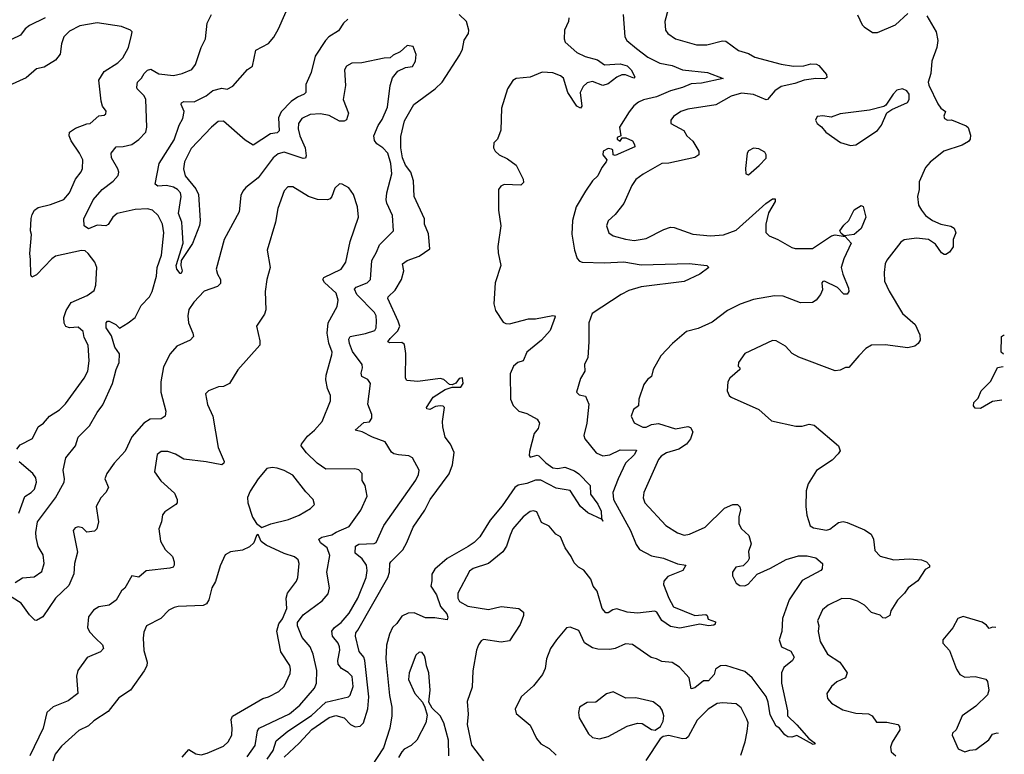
# Model space of a CAD drawing. Extents: x 1690054 to 1842981, y 782881 to 914114.
# Tile 505 of 656: x 1834078 to 1839762, y 789774 to 794015. Entities that reach past the tile are written whole.
import ezdxf

# ---------------------------------------------------------------- set-up
doc = ezdxf.new("R2010")
doc.units = 0

msp = doc.modelspace()

# ---------------------------------------------------------------- linework, layer by layer
at = {"layer": '0CON10XD'}
for points in [[(1835971.7, 794018.3), (1835946.4, 793995), (1835918.8, 793951.2), (1835863.3, 793916.7), (1835842.5, 793895), (1835784.6, 793805), (1835760.1, 793709.9), (1835729.5, 793640.5), (1835728.9, 793595), (1835720.8, 793585), (1835682, 793568), (1835645, 793542.8), (1835587.9, 793482.1), (1835572.7, 793447.3), (1835576.8, 793373.2), (1835565, 793362.1), (1835525, 793356.8), (1835425, 793290.8), (1835380, 793320), (1835255, 793429.1), (1835223.1, 793426.9), (1835184.4, 793395), (1835068.3, 793271.7), (1835028.7, 793195), (1835023, 793153), (1835032.7, 793112.7), (1835095, 793038.6), (1835111.1, 793005), (1835119.4, 792855), (1835115, 792827.5), (1835075, 792722.5), (1835010, 792625), (1835008.1, 792595), (1835015.5, 792565), (1835009.5, 792550.5), (1835005, 792548.8), (1834985, 792574.2), (1834982, 792595), (1835022.2, 792725), (1835015.7, 792814.3), (1835014.6, 792845), (1834994, 792895), (1835010, 792995), (1835005.7, 793015), (1834988.1, 793035), (1834965, 793048.5), (1834925, 793057.5), (1834875, 793054.4), (1834860, 793065), (1834883.1, 793185), (1834968.8, 793321.2), (1834998.9, 793405), (1835020.3, 793445), (1835027.3, 793485), (1835010.8, 793525), (1835012, 793535), (1835025, 793542.9), (1835085, 793540.8), (1835153.5, 793575), (1835193.3, 793606.7), (1835245, 793619.6), (1835275, 793614.6), (1835308.5, 793631.5), (1835393.6, 793726.4), (1835422.8, 793747.2), (1835440.9, 793839.1), (1835515, 793876.7), (1835545, 793913.3), (1835572.3, 793962.3), (1835652.9, 794147.1)], [(1837821.9, 794075), (1837801.9, 794005), (1837805.8, 793955), (1837820, 793935), (1837865, 793904.4), (1837985, 793870.6), (1838045, 793870.5), (1838135, 793893.5), (1838155, 793890.9), (1838227.8, 793837.8), (1838285, 793820.4), (1838322.3, 793797.7), (1838475, 793757.5), (1838545, 793747.3), (1838605, 793748.9), (1838645, 793760.8), (1838678.3, 793758.3), (1838691.2, 793751.2), (1838735, 793697.5), (1838738, 793682), (1838725, 793672.9), (1838675, 793675.4), (1838606.7, 793665), (1838553.8, 793646.2), (1838475, 793629.2), (1838436.7, 793605), (1838395.4, 793554.6), (1838387.5, 793552.5), (1838313.7, 793583.7), (1838245, 793590.7), (1838185.9, 793574.1), (1838096.2, 793523.8), (1837935, 793498.5), (1837895, 793484.3), (1837852, 793455), (1837836.7, 793435), (1837836.7, 793415), (1837912, 793375), (1837929.2, 793345), (1837963.8, 793313.8), (1837999.4, 793255), (1837999.2, 793235), (1837975, 793219.5), (1837825, 793186.7), (1837785, 793184.4), (1837676.9, 793123.1), (1837635, 793091.4), (1837611.7, 793058.3), (1837566, 792954), (1837515, 792890.8), (1837475, 792853.3), (1837465.8, 792825), (1837480, 792785), (1837505, 792767.1), (1837575, 792746.9), (1837625, 792740.5), (1837695, 792751.4), (1837796.4, 792803.6), (1837835, 792816.5), (1837855.4, 792815.4), (1837965, 792777.5), (1838066.4, 792766.4), (1838142.1, 792772.1), (1838215, 792799.6), (1838327.6, 792902.4)], [(1834225, 794025.8), (1834135, 793981.2), (1834108.8, 793961.2), (1834083.3, 793925), (1833978.8, 793875)], [(1834052.5, 790765), (1834095, 790793.3), (1834161.7, 790798.3), (1834205, 790830), (1834219.2, 790875), (1834212.5, 790925), (1834185, 790973.3), (1834172.3, 791025), (1834170.3, 791055), (1834180, 791115), (1834284.7, 791255), (1834333.8, 791345), (1834336.9, 791365), (1834329.1, 791415), (1834344, 791486), (1834399.4, 791555), (1834415.7, 791605), (1834480.5, 791669.5), (1834525, 791746.9), (1834558.6, 791791.4), (1834613.1, 791915), (1834634.3, 791995), (1834651.6, 792035), (1834654.6, 792085), (1834627.9, 792125), (1834608.8, 792188.8), (1834577.9, 792235), (1834577.7, 792265), (1834585, 792273.6), (1834595, 792274), (1834632.9, 792255), (1834655, 792234.5), (1834704.2, 792264.2), (1834744.7, 792295.3), (1834779.1, 792365), (1834826.9, 792415), (1834842.1, 792445), (1834867.5, 792535), (1834871.1, 792585), (1834897.3, 792655), (1834909.2, 792785), (1834901.5, 792835), (1834878.1, 792885), (1834845, 792914.4), (1834815, 792922.1), (1834745, 792918.8), (1834641.2, 792895), (1834615, 792875.6), (1834587.8, 792832.2), (1834575, 792823.8), (1834525, 792829.1), (1834475, 792807.1), (1834450.5, 792825), (1834447.3, 792865), (1834501.2, 792975), (1834554.5, 793035), (1834617.2, 793082.8), (1834646.9, 793115), (1834650.5, 793135), (1834645, 793153.8), (1834607, 793217), (1834605.7, 793245), (1834635, 793280), (1834675, 793282.5), (1834726.2, 793295), (1834765, 793322.5), (1834805.6, 793365), (1834812.2, 793395), (1834805.6, 793555), (1834795.6, 793575), (1834756, 793615), (1834753.8, 793625), (1834758.8, 793655), (1834781.9, 793678.1), (1834795.7, 793705), (1834815, 793722.5), (1834835, 793729.2), (1834881.4, 793701.4), (1834965, 793693.6), (1835015, 793703.5), (1835072.4, 793727.6), (1835093.6, 793756.4), (1835125.6, 793855), (1835151.1, 793905), (1835160, 793995), (1835184.4, 794045)], [(1835605, 789757.7), (1835691.9, 789838.1), (1835765, 789916.5), (1835865, 789986), (1835902.2, 789997.8), (1835951.8, 789985), (1835987.8, 789945), (1836015, 789931.8), (1836044, 789936), (1836063.7, 789956.3), (1836087.2, 790037.2), (1836093.4, 790105), (1836071, 790315), (1836064.8, 790334.8), (1836037.4, 790367.4), (1836016.7, 790455), (1836018.2, 790475), (1836029.7, 790490.3), (1836203.1, 790795), (1836212.9, 790825), (1836214.4, 790875), (1836220, 790885), (1836290.5, 790955), (1836313.9, 790996.1), (1836348.9, 791085), (1836417.1, 791182.9), (1836448.2, 791245), (1836557, 791393), (1836577.5, 791445), (1836586.1, 791516.1), (1836565, 791564.4), (1836535.2, 791605), (1836520.4, 791665), (1836519, 791695), (1836530, 791775), (1836522.7, 791782.7), (1836504.6, 791785.4), (1836479.1, 791780.9), (1836445, 791764.4), (1836427.5, 791767.5), (1836426.7, 791775), (1836465, 791835.7), (1836535, 791880.6), (1836575, 791892.5), (1836625, 791893.3), (1836638.2, 791915), (1836635, 791947.5), (1836615, 791943.8), (1836595, 791916.7), (1836575, 791906.7), (1836559.3, 791909.3), (1836527, 791937), (1836505, 791942.9), (1836377, 791927), (1836312.7, 791932.7), (1836304.6, 791944.6), (1836308, 792088), (1836298.8, 792138.8), (1836285, 792151.5), (1836215, 792149.4), (1836204.2, 792154.2), (1836216.9, 792175), (1836261.7, 792218.3), (1836271.6, 792245), (1836263.7, 792275), (1836202.9, 792405), (1836204.4, 792415), (1836245, 792452.8), (1836283, 792515), (1836294.7, 792564.7), (1836287.1, 792605), (1836315.8, 792624.2), (1836385, 792649.6), (1836445, 792691.1), (1836438.3, 792778.3), (1836415.6, 792835), (1836414.4, 792865), (1836354.6, 792995), (1836350.6, 793085), (1836335.3, 793135), (1836304.9, 793174.9), (1836287.2, 793217.2), (1836278.5, 793275), (1836278.6, 793341.4), (1836299.8, 793430.2), (1836353.9, 793525), (1836476.4, 793615), (1836516.2, 793653.8), (1836618.3, 793811.7), (1836633.5, 793845), (1836643.8, 793896.2), (1836669.4, 793935), (1836671.4, 793955), (1836658, 794005), (1836615, 794044.3)], [(1837248.2, 794025), (1837246.2, 794003.8), (1837223.5, 793955), (1837221.1, 793905), (1837227.1, 793885), (1837295, 793824.5), (1837342.4, 793802.4), (1837413.2, 793783.2), (1837455, 793754.6), (1837545, 793759.6), (1837585, 793747.8), (1837608.3, 793725), (1837630, 793685), (1837623.6, 793676.4), (1837576, 793696), (1837555, 793696.9), (1837525, 793682.9), (1837474.9, 793645.1), (1837445, 793634.5), (1837385, 793657.2), (1837355, 793650.9), (1837330.4, 793629.6), (1837314.6, 793595), (1837322.5, 793515), (1837315, 793504), (1837295, 793515.6), (1837242.5, 793595), (1837217.8, 793677.8), (1837200.8, 793690.8), (1837155, 793707.8), (1837095, 793711), (1837025, 793682.1), (1836944.7, 793675.3), (1836925, 793662.9), (1836893.8, 793615), (1836859.6, 793505), (1836855, 793377.5), (1836835.7, 793324.3), (1836816.1, 793303.9), (1836813.8, 793275), (1836823.8, 793255), (1836846.2, 793235), (1836895, 793212.2), (1836945, 793174.4), (1836984.2, 793095), (1836986, 793075), (1836970.7, 793059.3), (1836875, 793063.9), (1836855, 793054.4), (1836842.1, 793035), (1836842.5, 792915), (1836854.7, 792825), (1836838.2, 792705), (1836839.3, 792669.3), (1836855.6, 792595), (1836823.5, 792495), (1836815.7, 792375), (1836825.8, 792335.8), (1836868.8, 792268.8), (1836885, 792260), (1836905, 792259.2), (1837015, 792287.1), (1837055, 792288.5), (1837155, 792307.5), (1837166.1, 792306.1), (1837168.8, 792298.8), (1837139.8, 792220.2), (1837089.6, 792165), (1837005.4, 792095), (1836985, 792045.8), (1836954, 792035), (1836929.2, 792015), (1836909.1, 791970.9), (1836910.9, 791825), (1836926.9, 791786.9), (1836958.8, 791755), (1837005, 791741.9), (1837065, 791708.8), (1837078.8, 791685), (1837070.8, 791655), (1837047.3, 791625), (1837021.2, 791521.2), (1837019.1, 791499.1), (1837025, 791489.2), (1837065, 791500), (1837075, 791496.2), (1837115, 791456.1), (1837155, 791427.5), (1837185, 791423.2), (1837225, 791432.1), (1837280.9, 791410.9), (1837305, 791393.3), (1837372.2, 791325), (1837373.8, 791275), (1837415, 791217.5), (1837435, 791176.9), (1837437.5, 791137.5), (1837440.6, 791130.3), (1837445, 791120), (1837440.6, 791130.3), (1837357.7, 791167.7), (1837316.2, 791205), (1837255, 791296.5), (1837175, 791310), (1837086.5, 791356.5), (1837055, 791356.2), (1837005, 791336.3), (1836955, 791327.2), (1836936.8, 791313.2), (1836862.4, 791207.6), (1836794.5, 791125.5), (1836735, 791030), (1836702.6, 790997.4), (1836666.5, 790973.5)], [(1837561.4, 794045), (1837572.2, 793915), (1837583.1, 793895), (1837638.5, 793848.5), (1837705, 793797.9), (1837774, 793764), (1837845, 793750.3), (1837905.3, 793725.3), (1838049.4, 793709.4), (1838140, 793675), (1838015, 793649.3), (1837955, 793644.7), (1837905, 793623.5), (1837835, 793604.7), (1837755, 793569.2), (1837678.5, 793551.5), (1837651.2, 793538.8), (1837623.1, 793516.9), (1837596.4, 793483.6), (1837541.2, 793395), (1837547.5, 793345), (1837527.5, 793335), (1837526.7, 793325), (1837545, 793313.8), (1837557, 793333), (1837578, 793332), (1837615, 793315.6), (1837627.8, 793295), (1837629.1, 793280.9), (1837515, 793230.6), (1837504.4, 793234.4), (1837502.7, 793262.7), (1837495, 793268.1), (1837475, 793270.5), (1837445.6, 793255), (1837444.6, 793235), (1837468, 793205), (1837464.2, 793195), (1837438, 793162), (1837415, 793113.3), (1837385.7, 793084.3), (1837344.6, 793025.4), (1837291.5, 792935), (1837268.5, 792855), (1837265.7, 792775.7), (1837281.5, 792685), (1837296.4, 792636.4), (1837310.3, 792620.3), (1837325.6, 792615.6), (1837455, 792611.3), (1837565, 792616.5), (1837665, 792599.6), (1837943.3, 792606.7), (1838045.6, 792595.6), (1838056.4, 792583.6), (1838004.2, 792545), (1837915, 792503.3), (1837665, 792471.8), (1837595, 792450.9), (1837551.3, 792428.7), (1837382, 792318), (1837362.9, 792265), (1837364.4, 792155), (1837357.8, 792065), (1837339.2, 792025), (1837340.8, 791985), (1837315.7, 791944.3), (1837293.3, 791865), (1837308.3, 791848.3), (1837345, 791841.2), (1837364.2, 791795), (1837353.1, 791685), (1837334.3, 791615), (1837341.4, 791595), (1837406, 791515), (1837445, 791496.5), (1837485, 791503.1)], [(1839315, 794036.2), (1839369.2, 793945), (1839378.6, 793895), (1839371.9, 793855), (1839344.2, 793775), (1839337.5, 793705), (1839322, 793655), (1839325.9, 793635.9), (1839379.3, 793529.3), (1839396.7, 793505), (1839422.5, 793485), (1839412.7, 793457.3), (1839416.4, 793445), (1839435, 793434.6), (1839457.5, 793437.5), (1839542.1, 793402.1), (1839552.9, 793392.9), (1839567.6, 793347.6), (1839565.4, 793324.6), (1839555, 793310.8), (1839519.4, 793290.6), (1839414, 793255), (1839335, 793192.9), (1839308.3, 793161.7), (1839271.4, 793078.6), (1839270.5, 793035), (1839260.6, 792995), (1839266.9, 792945), (1839284.7, 792914.7), (1839306.9, 792885), (1839347.5, 792855), (1839395, 792834.1), (1839452.9, 792822.9), (1839472, 792812), (1839481.9, 792785), (1839468, 792745), (1839466.6, 792703.4), (1839445, 792672.5), (1839425, 792658.6), (1839415, 792658.6), (1839398.9, 792668.9), (1839365, 792718.9), (1839324, 792745), (1839255, 792753.3), (1839185, 792744), (1839165, 792730), (1839085, 792625.8), (1839073.6, 792605), (1839067.8, 792555), (1839070, 792505), (1839097.2, 792447.2), (1839175, 792318.6), (1839246.9, 792255), (1839275.6, 792195), (1839277.5, 792165), (1839264.5, 792145.5), (1839245, 792130.8), (1839205, 792120), (1839075, 792136.9), (1838995, 792135.8), (1838962.6, 792117.4), (1838922, 792075), (1838865, 792007.5), (1838845, 792006.7), (1838815, 791992), (1838785, 791986.7), (1838576.4, 792066.4), (1838538.3, 792088.3), (1838499.4, 792129.4), (1838445, 792161.4), (1838425, 792163.1), (1838265, 792088), (1838228, 792035), (1838226.7, 792015), (1838236, 792005), (1838235.7, 791995), (1838177.5, 791945), (1838166, 791925), (1838161.7, 791871.7), (1838173.3, 791845), (1838185.9, 791835.9), (1838344.4, 791764.4), (1838418.3, 791698.3), (1838558.3, 791668.3), (1838595, 791668.8), (1838635, 791678.8), (1838665, 791673.3), (1838804.3, 791554.3), (1838813.8, 791525), (1838802.4, 791507.6), (1838768.2, 791471.8), (1838677.4, 791412.6), (1838630, 791335), (1838618, 791295), (1838615.8, 791205), (1838621.4, 791155), (1838642.1, 791092.1), (1838660.3, 791080.3), (1838735, 791067.8), (1838756, 791074), (1838805, 791112.9), (1838832.5, 791117.5), (1838855, 791111.6), (1838955, 791070), (1838994.5, 791045), (1839006.2, 791015), (1839015, 790950), (1839045, 790918.1), (1839125, 790895.6), (1839215, 790902.9), (1839285, 790897.1), (1839312.5, 790885), (1839330, 790865), (1839330, 790855), (1839305, 790840), (1839262.5, 790775), (1839206.9, 790735), (1839186.7, 790703.3), (1839145, 790664.4), (1839107.8, 790602.2), (1839102, 790575), (1839075, 790558.9), (1839061.5, 790561.5), (1839045, 790576.9), (1838995, 790591.9), (1838955, 790634.2), (1838915, 790657.1), (1838875, 790670.6), (1838825, 790673.1), (1838745, 790635.6), (1838712.9, 790607.1), (1838684.2, 790545), (1838691.4, 790515), (1838687.3, 790482.7), (1838699.5, 790425), (1838742.4, 790352.4), (1838812.2, 790305), (1838855.8, 790245), (1838846, 790215), (1838795, 790192), (1838763.9, 790166.1), (1838738.6, 790125), (1838742.5, 790095), (1838765, 790069.4), (1838830.9, 790030.9), (1838905, 790011.1), (1838977.9, 790007.9), (1838998.8, 789995), (1839025, 789958.8), (1839085, 789960), (1839146.7, 789945), (1839156.7, 789935), (1839158.8, 789915), (1839115, 789843.8), (1839104.4, 789815), (1839108.9, 789788.9), (1839135.7, 789765)], [(1838915, 794042.5), (1838941.2, 793985), (1838952.7, 793972.7), (1839001.2, 793941.2), (1839030.5, 793940.5), (1839135, 793985.8), (1839205, 794051.2)], [(1834061.1, 791535), (1834080.2, 791559.8), (1834152.2, 791597.8), (1834185, 791664.2), (1834215.7, 791685), (1834250, 791725), (1834307.8, 791762.2), (1834342.4, 791797.6), (1834450.5, 791945), (1834470.5, 791985), (1834479.5, 792045), (1834472.5, 792135), (1834450.7, 792180.7), (1834444.4, 792215), (1834415, 792240), (1834365.6, 792235.6), (1834344.5, 792244.5), (1834335, 792262.5), (1834333.3, 792295), (1834345.3, 792335), (1834375, 792382.5), (1834468, 792422), (1834508.1, 792451.9), (1834517, 792483), (1834523.3, 792585), (1834512.2, 792615), (1834473.1, 792665), (1834455, 792680), (1834435, 792681.5), (1834285, 792649.5), (1834263.3, 792635), (1834175, 792541.4), (1834148, 792528), (1834141.3, 792541.3), (1834140.4, 792630.4), (1834135.5, 792665), (1834145.6, 792774.4), (1834139.4, 792795), (1834143.3, 792866.7), (1834150.5, 792889.5), (1834164.3, 792915), (1834185, 792930.5), (1834255, 792948.1), (1834333.1, 792976.9), (1834365, 793016), (1834400.8, 793095), (1834432.8, 793137.2), (1834440, 793155), (1834441.9, 793205), (1834422.3, 793245), (1834374.3, 793315), (1834364.4, 793345), (1834365.7, 793365), (1834400.8, 793389.2), (1834465, 793413.6), (1834485, 793415.6), (1834535, 793460.6), (1834565, 793463.8), (1834575, 793471.4), (1834576.7, 793486.7), (1834555.5, 793515.5), (1834547.8, 793545), (1834535.6, 793665), (1834565.7, 793715), (1834644.2, 793765), (1834673.3, 793795), (1834705.4, 793854.6), (1834723.9, 793926.1), (1834727.5, 793945), (1834717.5, 793955), (1834666.2, 793976.2), (1834525, 793996.4), (1834425, 793978.5), (1834365, 793947.8), (1834333.1, 793915), (1834320, 793875), (1834311.1, 793815), (1834285, 793781.4), (1834218.9, 793741.1), (1834175, 793730.8), (1834115, 793679.4), (1834016.7, 793635)], [(1836265, 791503.5), (1836238.5, 791508.5), (1836225, 791517.5), (1836188.2, 791578.2), (1836115, 791605.3), (1836055, 791636.4), (1836014.2, 791645), (1836065, 791688.5), (1836097.4, 791692.6), (1836110.8, 791715), (1836111.4, 791735), (1836087.1, 791795), (1836103.1, 791915), (1836088.5, 791938.5), (1836053.3, 791955), (1836049.6, 791975), (1836056.7, 792005), (1836054.6, 792025), (1836000, 792100), (1835981.7, 792145), (1835978.9, 792171.1), (1835985, 792185.8), (1836075, 792202.7), (1836128.6, 792221.4), (1836136.4, 792235), (1836137.9, 792275), (1836135.4, 792305), (1836126.5, 792325), (1836025, 792427.7), (1836011.2, 792458.8), (1836019.5, 792470.5), (1836083.4, 792496.6), (1836103.1, 792515), (1836111.5, 792625), (1836138.2, 792671.8), (1836155, 792714.2), (1836236.2, 792795), (1836230.8, 792885), (1836197.1, 792955), (1836193.9, 792975), (1836198, 793015), (1836225.9, 793125), (1836220, 793185), (1836202.9, 793245), (1836175.3, 793275.3), (1836138.9, 793298.9), (1836126.8, 793316.8), (1836121.9, 793345), (1836146.7, 793403.3), (1836171.5, 793438.5), (1836200.7, 793509.3), (1836217.5, 793635), (1836230.7, 793679.3), (1836261.4, 793718.6), (1836305, 793738), (1836345.5, 793744.5), (1836363.8, 793775), (1836365.9, 793814.1), (1836350, 793860), (1836315, 793866.7), (1836275, 793828.8), (1836235, 793810), (1836215.9, 793794.1), (1836183, 793793), (1836053.6, 793766.4), (1835995, 793764.4), (1835965, 793745.8), (1835953.1, 793725), (1835958.9, 793635), (1835945.6, 793555), (1835975.6, 793475), (1835965, 793436.2), (1835950.9, 793429.1), (1835925, 793428.9), (1835865, 793461.1), (1835815, 793470.4), (1835755, 793467.5), (1835706.9, 793445), (1835687.3, 793415), (1835685.4, 793385), (1835695.3, 793345), (1835725.3, 793275), (1835731.9, 793228.1), (1835727.5, 793215), (1835715, 793213.6), (1835605, 793249.4), (1835570.3, 793239.7), (1835542.2, 793217.8), (1835455, 793101.1), (1835383.8, 793046.2), (1835365.8, 793025), (1835355, 793000), (1835345.5, 792905), (1835258.2, 792745), (1835213.1, 792575), (1835220, 792545), (1835237.1, 792515), (1835237.4, 792492.6), (1835219.2, 792475), (1835142, 792448), (1835082.5, 792385), (1835055, 792341.4), (1835048, 792305), (1835052.1, 792265), (1835078.1, 792205), (1835080.8, 792185), (1835062, 792165), (1834985, 792129.4), (1834947.3, 792085), (1834908.7, 792011.3), (1834892.8, 791925), (1834892.5, 791865), (1834921.1, 791755), (1834917.5, 791725), (1834895, 791710.5), (1834831.2, 791708.8), (1834795, 791685.5), (1834725, 791606.7), (1834687.1, 791522.9), (1834623.8, 791455), (1834581.5, 791395), (1834569.5, 791365), (1834590.6, 791315), (1834574.4, 791285), (1834546.7, 791255), (1834519.1, 791205), (1834532, 791115), (1834523.8, 791075), (1834508.8, 791061.2), (1834465, 791056), (1834441.4, 791081.4), (1834415, 791087.1), (1834398.6, 791081.4), (1834387.3, 791065), (1834411.7, 790941.7), (1834394.3, 790875), (1834391.1, 790815), (1834361, 790749), (1834284.5, 790675.5), (1834212.1, 790567.9), (1834175, 790546.2), (1834165, 790548.8), (1834135, 790578.8), (1834086.9, 790646.9), (1833960, 790725)], [(1838875, 793288.8), (1838905, 793292), (1839031.2, 793375), (1839053.8, 793405), (1839083.6, 793476.4), (1839113.8, 793496.2), (1839203, 793537), (1839212.5, 793555), (1839212.5, 793585), (1839200, 793605), (1839175, 793616.2), (1839142.7, 793607.3), (1839121.2, 793585), (1839079.3, 793520.7), (1839066.4, 793513.6), (1838985, 793492.5), (1838815, 793471.2), (1838763, 793453), (1838715, 793460), (1838682.5, 793455), (1838672.5, 793435), (1838682.5, 793415), (1838706.7, 793396.7), (1838732.5, 793365), (1838816.1, 793306.1), (1838875, 793288.8)], [(1838285, 793120), (1838347.7, 793172.3), (1838386.7, 793215), (1838387.5, 793235), (1838379.3, 793249.3), (1838345, 793270), (1838315, 793272.5), (1838285, 793257.5), (1838277.5, 793245), (1838267.5, 793155), (1838270, 793125), (1838285, 793120)], [(1835390.5, 789759.5), (1835437.9, 789825), (1835450.8, 789909.2), (1835460, 789925), (1835635, 790007.2), (1835695, 790057.9), (1835780.8, 790155), (1835790.7, 790185), (1835792.9, 790257.1), (1835772.4, 790352.4), (1835754.6, 790395), (1835708.8, 790448.8), (1835681.8, 790515), (1835681.8, 790535), (1835715, 790578.2), (1835825, 790660.6), (1835858.9, 790701.1), (1835865.6, 790735), (1835851.3, 790825), (1835867.6, 790922.4), (1835853.2, 790965), (1835815, 790995.5), (1835804.7, 791015.3), (1835822.2, 791027.8), (1835879.7, 791040.3), (1835905, 791057.1), (1835980.9, 791089.1), (1836046.6, 791183.4), (1836084, 791265), (1836072.3, 791325), (1836055.4, 791355), (1836054.2, 791394.2), (1836035.3, 791415.3), (1836012.8, 791422.8), (1835845, 791420.6), (1835795, 791454.4), (1835733.8, 791515), (1835703.8, 791555), (1835704, 791565), (1835739.2, 791610.8), (1835780, 791645), (1835824.5, 791695), (1835871.9, 791815), (1835871.5, 791845), (1835855.5, 791885), (1835845.5, 791935), (1835847.8, 791962.2), (1835880.8, 792079.2), (1835881.2, 792095), (1835863.1, 792146.9), (1835852.9, 792205), (1835859.1, 792265), (1835910.7, 792359.3), (1835916.8, 792395), (1835905, 792435.6), (1835838.1, 792498.1), (1835827.8, 792515), (1835834.1, 792525.9), (1835934.4, 792575), (1835961.1, 792615), (1835986.5, 792733.5), (1836034.5, 792875), (1836028.2, 792935), (1836005.5, 793005.5), (1835977.5, 793045), (1835940, 793065), (1835925, 793066.7), (1835897.7, 793042.3), (1835880.8, 792995), (1835869.5, 792980.5), (1835855, 792974.4), (1835796.3, 792976.3), (1835745, 792994.5), (1835655, 793049.2), (1835625, 793050), (1835605, 793026.7), (1835568.6, 792925), (1835554.3, 792845.7), (1835505.8, 792685), (1835524.2, 792585), (1835504.3, 792515), (1835494.5, 792445.5), (1835499.6, 792340.4), (1835491.1, 792315), (1835445.8, 792245), (1835465, 792160), (1835464, 792135), (1835336.7, 791993.3), (1835288.6, 791915), (1835255, 791898.1), (1835225, 791894.4), (1835167.1, 791872.9), (1835151.2, 791855), (1835162.6, 791792.6), (1835193.1, 791725), (1835223.2, 791545), (1835257.5, 791465), (1835256.1, 791453.9), (1835244.5, 791445.5), (1835155, 791461.9), (1835025, 791477.5), (1834977.2, 791507.2), (1834932.6, 791522.6), (1834895, 791521.8), (1834871.9, 791505), (1834856.7, 791405), (1834892.3, 791352.3), (1834972.3, 791282.3), (1834986.2, 791245), (1834986.2, 791225), (1834980, 791215), (1834915.7, 791174.3), (1834903, 791157), (1834895.8, 791115), (1834880.6, 791075), (1834890, 791005), (1834917, 790957), (1834959.4, 790915), (1834970, 790885), (1834970, 790865), (1834963.3, 790855), (1834945, 790847.5), (1834807.7, 790832.3), (1834765, 790795.6), (1834725.8, 790804.2), (1834685, 790733.3), (1834665, 790716.7), (1834635, 790663.8), (1834595, 790635.7), (1834535, 790625.7), (1834503.8, 790605), (1834475, 790567.5), (1834469.2, 790505), (1834480.2, 790480.2), (1834515, 790444.2), (1834555, 790406), (1834560.8, 790385), (1834543.8, 790365), (1834466.7, 790333.3), (1834412.9, 790257.1), (1834405.7, 790225), (1834413.8, 790125), (1834357.7, 790082.3), (1834271.9, 790048.1), (1834234.6, 790015.4), (1834213.6, 789925), (1834136.2, 789765)], [(1838327.6, 792902.4), (1838385, 792954.4), (1838425, 792980), (1838440, 792980), (1838439.2, 792965), (1838401.1, 792898.9), (1838386.5, 792835), (1838385.9, 792785.9), (1838405, 792766.7), (1838455, 792745.8), (1838535, 792700), (1838555.8, 792694.2), (1838655, 792694), (1838765, 792766.9), (1838785, 792772.5), (1838842.9, 792762.9), (1838878.5, 792725), (1838835.6, 792635), (1838821.4, 792585), (1838830, 792545), (1838863.1, 792465), (1838864, 792445), (1838855, 792431.2), (1838835, 792430.8), (1838798.4, 792468.4), (1838725, 792506.1), (1838715, 792504.3), (1838708.5, 792495), (1838712.5, 792455), (1838702.1, 792427.9), (1838676.2, 792395), (1838655, 792382.5), (1838585, 792380.6), (1838485, 792418.9), (1838435, 792420), (1838315, 792398.9), (1838238.3, 792371.7), (1838165, 792336.7), (1838075, 792268.8), (1837995, 792232), (1837926.7, 792215), (1837846.7, 792145), (1837780, 792075), (1837734.5, 791995.5), (1837725.5, 791954.5), (1837701.7, 791938.3), (1837680.9, 791909.1), (1837651.4, 791825), (1837650, 791785), (1837620.8, 791765), (1837608, 791725), (1837625, 791688), (1837675, 791663.1), (1837695, 791662.5), (1837725, 791677.3), (1837765, 791683.5), (1837865, 791652.8), (1837935, 791665.6), (1837951.4, 791661.4), (1837964.2, 791635), (1837951.1, 791595), (1837927.8, 791565), (1837883.7, 791536.3), (1837812, 791515), (1837781.4, 791495), (1837765, 791476), (1837680.8, 791285), (1837677.5, 791255), (1837687.5, 791225), (1837807.5, 791095), (1837875, 791052.2), (1837915, 791038.9), (1837945, 791045.5), (1838035.3, 791084.7), (1838146.7, 791195), (1838195, 791216.2), (1838222.5, 791215), (1838235, 791202.5), (1838239.2, 791185), (1838229.2, 791145), (1838229.4, 791105), (1838245.7, 791075), (1838287.6, 791037.6), (1838300.5, 790989.5), (1838285.8, 790945), (1838288.6, 790905), (1838281.7, 790888.3), (1838255, 790861.2), (1838212.5, 790855), (1838192.5, 790825), (1838193.3, 790805), (1838215, 790761.2), (1838235, 790748.8), (1838263.6, 790746.4), (1838283.9, 790756.1), (1838335.6, 790814.4), (1838412.2, 790847.8), (1838502, 790898), (1838575, 790920), (1838625, 790919.6), (1838675, 790908.1), (1838712.5, 790875), (1838710, 790845), (1838703.3, 790835), (1838595, 790777.1), (1838520.4, 790665), (1838481.5, 790558.5), (1838477, 790483), (1838462.2, 790435), (1838475.7, 790395), (1838529.1, 790369.1), (1838549.4, 790335), (1838539.2, 790315), (1838489.4, 790275), (1838476.5, 790245), (1838475.5, 790185), (1838510.8, 790025), (1838510, 789995), (1838564.7, 789944.7), (1838634.2, 789864.2), (1838665, 789841.2), (1838670, 789835), (1838659.7, 789830.3), (1838565, 789881.4), (1838535, 789872.5), (1838513.3, 789875), (1838495, 789886.2), (1838465, 789923.8), (1838445, 789936.2), (1838410.8, 790000.8), (1838398.9, 790075), (1838387.7, 790107.7), (1838306, 790216), (1838265, 790252.7), (1838155, 790287.1), (1838124.6, 790285.4), (1838095.8, 790265), (1838086.5, 790235), (1838055, 790197.3), (1838025, 790197.1), (1837975, 790157.5), (1837955, 790150.8), (1837942.5, 790215), (1837887.6, 790277.6), (1837844.4, 790304.4), (1837785, 790310), (1837755, 790325.5), (1837722.6, 790332.6), (1837615, 790407.8), (1837575, 790411.4), (1837515.5, 790384.5), (1837485, 790378.1), (1837415, 790381.4), (1837385, 790389.4), (1837338, 790418), (1837305, 790488.6), (1837255, 790508.1), (1837235, 790503.3), (1837176.9, 790435), (1837143.2, 790385), (1837120, 790325), (1837111.8, 790268.2), (1837095.4, 790234.6), (1837045, 790170), (1836972.5, 790105), (1836938, 790035), (1836945, 790010), (1837025, 789941.2), (1837062.5, 789865), (1837087.5, 789835), (1837135, 789806.5), (1837175, 789769.1)], [(1838837.5, 792767.5), (1838820.3, 792780.3), (1838812.9, 792795), (1838835, 792829.2), (1838864.5, 792855.5), (1838895, 792916.7), (1838935, 792942), (1838946.8, 792936.8), (1838962.9, 792875), (1838935, 792810), (1838895, 792774.6), (1838837.5, 792767.5)], [(1839758.2, 792084.4), (1839744.4, 792095), (1839746.2, 792185), (1839757.3, 792192.7), (1839762.4, 792193.1)], [(1839748.1, 791818.8), (1839695, 791810), (1839625, 791770.8), (1839595, 791771.2), (1839584.3, 791785), (1839586, 791805), (1839610.8, 791829.2), (1839628.5, 791871.5), (1839685, 791927.5), (1839723.6, 792006.4), (1839755.5, 792012.4)], [(1837485, 791503.1), (1837545, 791531.1), (1837638.9, 791528.9), (1837627.6, 791505), (1837575.3, 791455), (1837532.7, 791365), (1837502.2, 791285), (1837505.4, 791245), (1837604, 791065), (1837636.8, 790985), (1837655.9, 790955.9), (1837725, 790920.5), (1837795, 790906.2), (1837875, 790874.1), (1837924, 790865), (1837906.5, 790835), (1837820.3, 790799.7), (1837796.9, 790773.1), (1837795.5, 790755), (1837825.3, 790675.3), (1837853.3, 790625), (1837975, 790574.5), (1838040, 790580), (1838047.5, 790575), (1838053.2, 790553.2), (1838095, 790538.8), (1838094, 790525), (1838085, 790520), (1838055, 790515.7), (1838005, 790524.3), (1837888.3, 790501.7), (1837835, 790512), (1837785.6, 790545.6), (1837756.7, 790595), (1837745, 790600.4), (1837645, 790589.4), (1837585, 790594.2), (1837525, 790613.8), (1837501.9, 790608.1), (1837475, 790590), (1837460.9, 790590.9), (1837441.1, 790615), (1837411.2, 790715), (1837389.5, 790745), (1837375.4, 790785), (1837335, 790837.5), (1837303.4, 790853.4), (1837278.3, 790878.3), (1837261.9, 790915), (1837227.5, 790965), (1837199.4, 791029.4), (1837172.5, 791045), (1837135, 791090), (1837091.2, 791111.2), (1837064.2, 791174.2), (1837045, 791179.2), (1837025, 791175.8), (1836984.6, 791145.4), (1836924.3, 791075), (1836909.7, 791039.7), (1836888.9, 790975), (1836868.1, 790941.9), (1836785, 790875.6), (1836695, 790845.5), (1836675, 790831.9), (1836606.5, 790705), (1836606.7, 790675), (1836616.9, 790655), (1836665, 790629.5), (1836785, 790609.1), (1836857.9, 790627.9), (1836960, 790615), (1836986.7, 790595), (1836986.7, 790575), (1836967.7, 790522.3), (1836905, 790428.8), (1836858.3, 790421.7), (1836755, 790437.1), (1836741.4, 790428.6), (1836726.7, 790405), (1836714.5, 790375), (1836693.7, 790256.3), (1836689.2, 790160.8), (1836661.5, 790078.5), (1836667.4, 790005), (1836661.3, 789945), (1836686.6, 789826.6), (1836755.3, 789735.3)], [(1834072, 791165), (1834107.1, 791262.9), (1834144.2, 791285), (1834164.3, 791305), (1834175.5, 791344.5), (1834170.2, 791370.2), (1834154.6, 791394.6), (1834075, 791462.5)], [(1835506.3, 789745), (1835540.6, 789795), (1835558.5, 789851.5), (1835625, 789907.9), (1835761.8, 789998.2), (1835845, 790074.3), (1835975.7, 790105), (1835985.5, 790115), (1836003.3, 790165), (1835997, 790223), (1835975, 790245.4), (1835935, 790269.1), (1835916.8, 790295), (1835914, 790315), (1835925.9, 790374.1), (1835924.6, 790395), (1835916.2, 790415), (1835883.8, 790455), (1835880, 790485), (1835895.5, 790505), (1835934.5, 790535), (1835980.6, 790589.4), (1836029.1, 790675), (1836077.5, 790795), (1836083.8, 790835), (1836079.2, 790865), (1836055, 790901.5), (1836014.4, 790935), (1836017.5, 790975), (1836035, 790986.9), (1836125, 790990.8), (1836135, 790996.7), (1836180.5, 791095), (1836365, 791355.6), (1836381, 791389), (1836383.3, 791415), (1836345, 791486), (1836325, 791496.9), (1836265, 791503.5)], [(1835475, 791082.5), (1835527.5, 791105), (1835629.8, 791130.2), (1835691.2, 791155), (1835757.6, 791192.4), (1835780.8, 791215), (1835772, 791245), (1835728.9, 791288.9), (1835654.2, 791385), (1835605, 791411.9), (1835565, 791425.6), (1835535, 791430), (1835505, 791423.3), (1835455, 791364), (1835407.9, 791292.1), (1835393, 791257), (1835395.8, 791225), (1835422, 791142), (1835445, 791106.2), (1835475, 791082.5)], [(1835015, 789757.1), (1835055, 789801.1), (1835095, 789776.8), (1835125, 789771.6), (1835160.6, 789779.4), (1835255, 789820), (1835281.1, 789845), (1835302.5, 789885), (1835305.4, 789925), (1835297.9, 789975), (1835306.9, 789993.1), (1835482.5, 790095), (1835515, 790105.6), (1835574.5, 790135.5), (1835605.5, 790164.5), (1835639.2, 790240.8), (1835642.2, 790265), (1835637, 790287), (1835585.6, 790365), (1835561.5, 790485), (1835573.5, 790526.5), (1835594.5, 790555), (1835620.9, 790615), (1835617.1, 790675), (1835624.7, 790705), (1835675.8, 790774.2), (1835684.6, 790795), (1835691.1, 790875), (1835686.1, 790896.1), (1835665, 790913.3), (1835605, 790933.1), (1835501.4, 790981.4), (1835472.9, 791002.9), (1835455, 791042.5), (1835445, 791037.5), (1835430, 790995), (1835405, 790970.8), (1835365, 790952.9), (1835295, 790942.5), (1835264, 790925), (1835235, 790862.5), (1835208.3, 790771.7), (1835186.9, 790735), (1835170.5, 790665), (1835156.7, 790643.3), (1835137, 790633), (1834993, 790627), (1834969.1, 790620.9), (1834938, 790605), (1834892.1, 790557.9), (1834810, 790515), (1834795, 790478.8), (1834790, 790445), (1834793.9, 790373.9), (1834814, 790305), (1834811.2, 790285), (1834796, 790255), (1834717.5, 790145), (1834651.1, 790098.9), (1834588.3, 790021.7), (1834505, 789967.1), (1834475, 789938.2), (1834418.8, 789911.2), (1834319.5, 789820.5), (1834283.1, 789775), (1834268.5, 789735)], [(1836666.5, 790973.5), (1836545.2, 790904.8), (1836475, 790843.3), (1836456.6, 790813.4), (1836458.2, 790775), (1836451.2, 790745), (1836485, 790693.8), (1836507.9, 790627.9), (1836544.7, 790585), (1836549.3, 790565), (1836545, 790550), (1836475, 790560.9), (1836421.5, 790561.5), (1836355, 790589.6), (1836320.6, 790589.4), (1836285, 790570.8), (1836255, 790528), (1836230.8, 790505), (1836213, 790467), (1836195.9, 790404.1), (1836191.2, 790325), (1836212.9, 790112.9), (1836225.7, 790045), (1836226.1, 789996.1), (1836214.8, 789925), (1836178.5, 789811.5), (1836109.6, 789705)], [(1839714, 790506.7), (1839695, 790507.5), (1839675, 790500), (1839659.7, 790519.7), (1839635, 790536.2), (1839525, 790570), (1839495, 790557.5), (1839465.8, 790504.2), (1839407.5, 790435), (1839407.5, 790415), (1839445, 790372.5), (1839486, 790265), (1839505, 790233.8), (1839535, 790219.2), (1839595, 790222), (1839655, 790206.7), (1839665.6, 790195), (1839672.5, 790145), (1839665, 790117.5), (1839598.3, 790051.7), (1839520, 789995), (1839483.8, 789915), (1839464.2, 789895), (1839462, 789885), (1839496.7, 789805), (1839535, 789787.5), (1839562.5, 789797.5), (1839598.8, 789801.2), (1839672.1, 789857.9), (1839695, 789890), (1839722, 789898), (1839727.4, 789896.5)], [(1836554.5, 789764.5), (1836552.8, 789855), (1836526.3, 789956.3), (1836505.4, 789995), (1836459.7, 790039.7), (1836440, 790075), (1836446.7, 790145), (1836440, 790245), (1836425.6, 790285), (1836420.6, 790320.6), (1836415, 790342.5), (1836400.7, 790360.7), (1836385, 790363.3), (1836365, 790346.7), (1836327.1, 790245), (1836322.9, 790205), (1836359.2, 790125), (1836403.3, 790075), (1836416, 790046), (1836429.7, 789999.7), (1836422.7, 789955), (1836371.1, 789855), (1836338, 789825), (1836297.2, 789802.8), (1836285, 789788), (1836265.5, 789755)], [(1837425, 789863.3), (1837475, 789877.1), (1837585, 789935.7), (1837645, 789954.2), (1837670.8, 789950.8), (1837725, 789916.7), (1837747, 789913), (1837777.5, 789935), (1837793.8, 789965), (1837797.5, 789995), (1837787.9, 790027.9), (1837775, 790046), (1837735, 790076.9), (1837635, 790099.5), (1837577, 790097), (1837505, 790133.5), (1837465, 790123.3), (1837405, 790074), (1837355, 790073.8), (1837310, 790045), (1837303.8, 790015), (1837308.8, 789985), (1837361.3, 789891.3), (1837385, 789871.4), (1837425, 789863.3)], [(1838240.3, 789769.7), (1838266.7, 789845), (1838278.5, 789905), (1838282.9, 789955), (1838276.6, 789976.6), (1838242.2, 790042.2), (1838215, 790064.3), (1838135, 790071.1), (1838105, 790066.5), (1838051.9, 790035), (1837989.9, 789970.1), (1837937.1, 789875), (1837925, 789864.5), (1837905, 789862.2), (1837825, 789882), (1837793.8, 789876.2), (1837775, 789863.3), (1837692.3, 789737.7)]]:
    msp.add_lwpolyline(points, dxfattribs=at)

doc.saveas('drawing.dxf')
